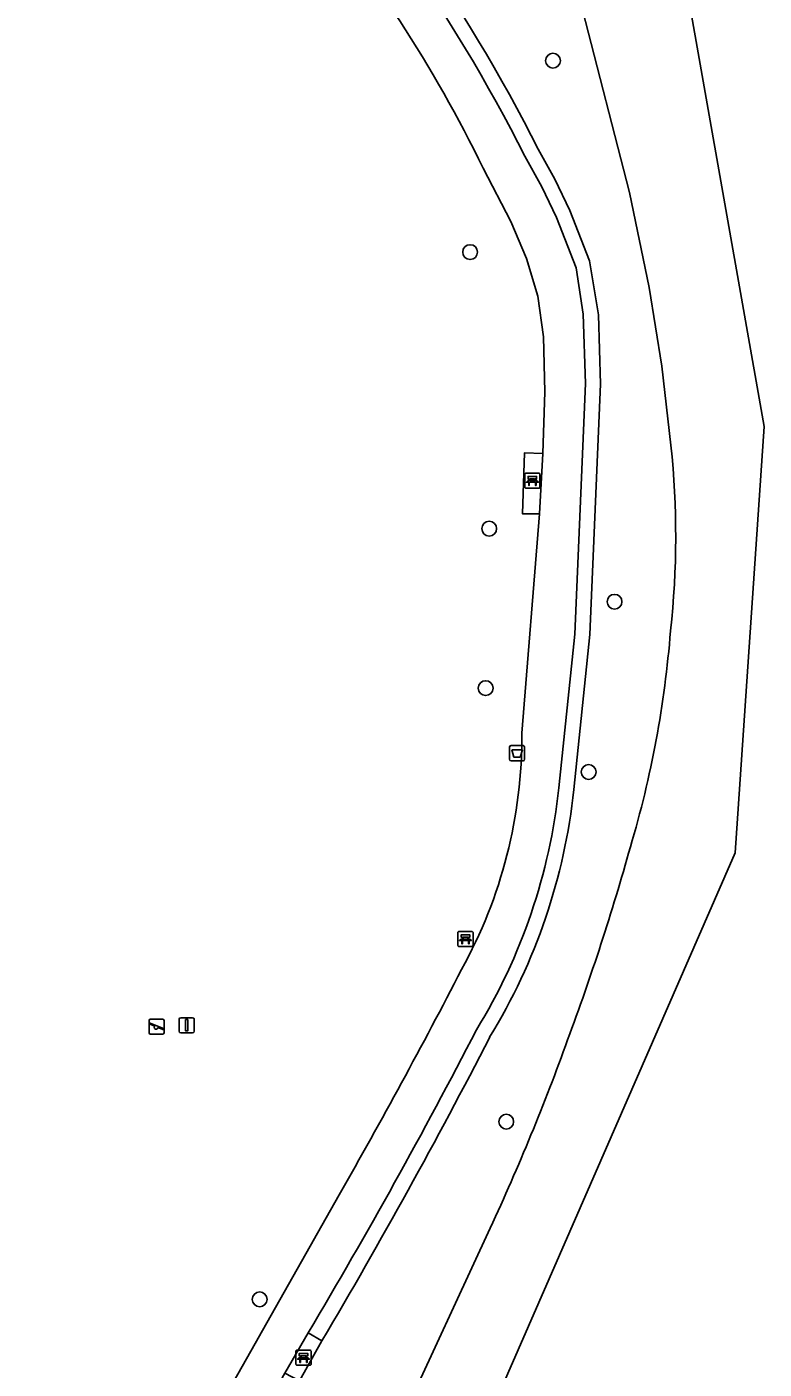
# Model space of a CAD drawing. Extents: x 160663 to 161506, y 382245 to 383291.
# Drawn here: x 161358.2 to 161406.9, y 382332.6 to 382421.3 of the extents above; entities that cross this region are included whole.
import ezdxf

# ---------------------------------------------------------------- set-up
doc = ezdxf.new("R2010")
doc.units = 0
for name, color, linetype in [('IMGEO_Afvalbak', 7, 'Continuous'), ('IMGEO_Bank', 7, 'Continuous'), ('IMGEO_Boom', 7, 'Continuous'), ('IMGEO_Groenvoorziening', 7, 'Continuous'), ('IMGEO_Lichtmast', 7, 'Continuous'), ('IMGEO_Speelvoorziening', 7, 'Continuous'), ('IMGEO_Terreindeel_gesloten', 7, 'Continuous'), ('IMGEO_Voetpad_gesloten', 7, 'Continuous'), ('IMGEO_Waterloop', 7, 'Continuous')]:
    doc.layers.add(name, color=color, linetype=linetype)

msp = doc.modelspace()

# ---------------------------------------------------------------- linework, layer by layer
at = {"layer": 'IMGEO_Afvalbak'}
for p, q in [((161390.079, 382372.913), (161390.079, 382373.713)), ((161390.079, 382373.713), (161390.079, 382372.913)), ((161390.179, 382373.813), (161390.969, 382373.813)), ((161390.969, 382373.813), (161390.179, 382373.813)), ((161391.069, 382373.713), (161391.069, 382372.913)), ((161391.069, 382372.913), (161391.069, 382373.713)), ((161390.969, 382372.813), (161390.179, 382372.813)), ((161390.179, 382372.813), (161390.969, 382372.813))]:
    msp.add_line(p, q, dxfattribs=at)
msp.add_lwpolyline([(161390.222, 382373.527), (161390.926, 382373.527), (161390.777, 382373.057), (161390.371, 382373.057), (161390.222, 382373.527)], dxfattribs=at)
for centre, start, end in [((161390.179, 382373.713), 90, 180), ((161390.179, 382373.713), 90, 180), ((161390.969, 382373.713), 0, 90), ((161390.969, 382373.713), 360, 90), ((161390.179, 382372.913), 180, 270), ((161390.179, 382372.913), 180, 270), ((161390.969, 382372.913), 270, 0), ((161390.969, 382372.913), 270, 0)]:
    msp.add_arc(centre, 0.1, start, end, dxfattribs=at)
at = {"layer": 'IMGEO_Bank'}
for p, q in [((161391.09, 382390.895), (161391.09, 382391.736)), ((161391.09, 382391.736), (161391.09, 382390.895)), ((161391.165, 382391.82), (161392.006, 382391.82)), ((161392.006, 382391.82), (161391.165, 382391.82)), ((161392.09, 382391.745), (161392.09, 382390.904)), ((161392.09, 382390.904), (161392.09, 382391.745)), ((161392.015, 382390.82), (161391.174, 382390.82)), ((161391.174, 382390.82), (161392.015, 382390.82)), ((161391.787, 382391.218), (161391.394, 382391.218)), ((161391.399, 382391.326), (161391.399, 382391.432)), ((161391.443, 382391.432), (161391.443, 382391.326)), ((161391.731, 382391.438), (161391.449, 382391.438)), ((161391.449, 382391.32), (161391.731, 382391.32)), ((161391.737, 382391.326), (161391.737, 382391.432)), ((161391.781, 382391.432), (161391.781, 382391.326)), ((161386.668, 382360.614), (161386.668, 382361.455)), ((161386.668, 382361.455), (161386.668, 382360.614)), ((161386.743, 382361.539), (161387.584, 382361.539)), ((161387.584, 382361.539), (161386.743, 382361.539)), ((161387.668, 382361.464), (161387.668, 382360.623)), ((161387.668, 382360.623), (161387.668, 382361.464)), ((161387.593, 382360.539), (161386.752, 382360.539)), ((161386.752, 382360.539), (161387.593, 382360.539)), ((161387.365, 382360.937), (161386.972, 382360.937)), ((161386.977, 382361.045), (161386.977, 382361.151)), ((161387.021, 382361.151), (161387.021, 382361.045)), ((161387.309, 382361.157), (161387.027, 382361.157)), ((161387.027, 382361.039), (161387.309, 382361.039)), ((161387.315, 382361.045), (161387.315, 382361.151)), ((161387.359, 382361.151), (161387.359, 382361.045)), ((161376.044, 382333.881), (161376.885, 382333.881)), ((161376.885, 382333.881), (161376.044, 382333.881)), ((161376.969, 382333.806), (161376.969, 382332.965)), ((161376.969, 382332.965), (161376.969, 382333.806)), ((161375.969, 382332.956), (161375.969, 382333.797)), ((161375.969, 382333.797), (161375.969, 382332.956)), ((161376.666, 382333.279), (161376.273, 382333.279)), ((161376.278, 382333.387), (161376.278, 382333.493)), ((161376.322, 382333.493), (161376.322, 382333.387)), ((161376.61, 382333.499), (161376.328, 382333.499)), ((161376.328, 382333.381), (161376.61, 382333.381)), ((161376.616, 382333.387), (161376.616, 382333.493)), ((161376.66, 382333.493), (161376.66, 382333.387)), ((161376.894, 382332.881), (161376.053, 382332.881)), ((161376.053, 382332.881), (161376.894, 382332.881))]:
    msp.add_line(p, q, dxfattribs=at)
for points in [[(161391.393, 382391.438), (161391.307, 382391.438), (161391.307, 382391.599), (161391.87, 382391.599), (161391.87, 382391.438), (161391.787, 382391.438)], [(161391.337, 382391.218), (161391.195, 382391.218), (161391.307, 382391.32), (161391.393, 382391.32)], [(161391.387, 382391.211), (161391.387, 382391.004), (161391.344, 382391.004), (161391.344, 382391.211)], [(161391.787, 382391.32), (161391.87, 382391.32), (161391.982, 382391.218), (161391.843, 382391.218)], [(161391.837, 382391.211), (161391.837, 382391.004), (161391.793, 382391.004), (161391.793, 382391.211)], [(161386.971, 382361.157), (161386.885, 382361.157), (161386.885, 382361.318), (161387.448, 382361.318), (161387.448, 382361.157), (161387.365, 382361.157)], [(161386.915, 382360.937), (161386.773, 382360.937), (161386.885, 382361.039), (161386.971, 382361.039)], [(161386.965, 382360.93), (161386.965, 382360.723), (161386.922, 382360.723), (161386.922, 382360.93)], [(161387.365, 382361.039), (161387.448, 382361.039), (161387.56, 382360.937), (161387.421, 382360.937)], [(161387.415, 382360.93), (161387.415, 382360.723), (161387.371, 382360.723), (161387.371, 382360.93)], [(161376.216, 382333.279), (161376.074, 382333.279), (161376.186, 382333.381), (161376.272, 382333.381)], [(161376.272, 382333.499), (161376.186, 382333.499), (161376.186, 382333.66), (161376.749, 382333.66), (161376.749, 382333.499), (161376.666, 382333.499)], [(161376.266, 382333.272), (161376.266, 382333.065), (161376.223, 382333.065), (161376.223, 382333.272)], [(161376.666, 382333.381), (161376.749, 382333.381), (161376.861, 382333.279), (161376.722, 382333.279)], [(161376.716, 382333.272), (161376.716, 382333.065), (161376.672, 382333.065), (161376.672, 382333.272)]]:
    msp.add_lwpolyline(points, dxfattribs=at)
for centre, radius, start, end in [((161391.168, 382391.742), 0.0779, 92.4484, 184.28452), ((161391.168, 382391.742), 0.0779, 92.4484, 184.28452), ((161392.012, 382391.742), 0.0779, 2.4484, 94.28452), ((161392.012, 382391.742), 0.0779, 2.4484, 94.28452), ((161391.168, 382390.898), 0.0779, 182.4484, 274.28452), ((161391.168, 382390.898), 0.0779, 182.4484, 274.28452), ((161391.337, 382391.211), 0.00671, 2.89567, 87.10433), ((161391.394, 382391.211), 0.00671, 92.89567, 177.10433), ((161391.392, 382391.431), 0.00671, 2.89567, 87.10433), ((161391.392, 382391.327), 0.00671, 272.89567, 357.10433), ((161391.449, 382391.431), 0.00671, 92.89567, 177.10433), ((161391.449, 382391.327), 0.00671, 182.89567, 267.10433), ((161391.731, 382391.431), 0.00671, 2.89567, 87.10433), ((161391.731, 382391.327), 0.00671, 272.89567, 357.10433), ((161391.788, 382391.431), 0.00671, 92.89567, 177.10433), ((161391.788, 382391.327), 0.00671, 182.89567, 267.10433), ((161391.786, 382391.211), 0.00671, 2.89567, 87.10433), ((161391.843, 382391.211), 0.00671, 92.89567, 177.10433), ((161392.012, 382390.898), 0.0779, 272.4484, 4.28452), ((161392.012, 382390.898), 0.0779, 272.4484, 4.28452), ((161386.746, 382361.461), 0.0779, 92.4484, 184.28452), ((161386.746, 382361.461), 0.0779, 92.4484, 184.28452), ((161387.59, 382361.461), 0.0779, 2.4484, 94.28452), ((161387.59, 382361.461), 0.0779, 2.4484, 94.28452), ((161386.746, 382360.617), 0.0779, 182.4484, 274.28452), ((161386.746, 382360.617), 0.0779, 182.4484, 274.28452), ((161386.915, 382360.93), 0.00671, 2.89567, 87.10433), ((161386.972, 382360.93), 0.00671, 92.89567, 177.10433), ((161386.97, 382361.15), 0.00671, 2.89567, 87.10433), ((161386.97, 382361.046), 0.00671, 272.89567, 357.10433), ((161387.027, 382361.15), 0.00671, 92.89567, 177.10433), ((161387.027, 382361.046), 0.00671, 182.89567, 267.10433), ((161387.309, 382361.15), 0.00671, 2.89567, 87.10433), ((161387.309, 382361.046), 0.00671, 272.89567, 357.10433), ((161387.366, 382361.15), 0.00671, 92.89567, 177.10433), ((161387.366, 382361.046), 0.00671, 182.89567, 267.10433), ((161387.364, 382360.93), 0.00671, 2.89567, 87.10433), ((161387.421, 382360.93), 0.00671, 92.89567, 177.10433), ((161387.59, 382360.617), 0.0779, 272.4484, 4.28452), ((161387.59, 382360.617), 0.0779, 272.4484, 4.28452), ((161376.047, 382333.803), 0.0779, 92.4484, 184.28452), ((161376.047, 382333.803), 0.0779, 92.4484, 184.28452), ((161376.891, 382333.803), 0.0779, 2.4484, 94.28452), ((161376.891, 382333.803), 0.0779, 2.4484, 94.28452), ((161376.047, 382332.959), 0.0779, 182.4484, 274.28452), ((161376.047, 382332.959), 0.0779, 182.4484, 274.28452), ((161376.216, 382333.272), 0.00671, 2.89567, 87.10433), ((161376.273, 382333.272), 0.00671, 92.89567, 177.10433), ((161376.271, 382333.492), 0.00671, 2.89567, 87.10433), ((161376.271, 382333.388), 0.00671, 272.89567, 357.10433), ((161376.328, 382333.492), 0.00671, 92.89567, 177.10433), ((161376.328, 382333.388), 0.00671, 182.89567, 267.10433), ((161376.61, 382333.492), 0.00671, 2.89567, 87.10433), ((161376.61, 382333.388), 0.00671, 272.89567, 357.10433), ((161376.667, 382333.492), 0.00671, 92.89567, 177.10433), ((161376.667, 382333.388), 0.00671, 182.89567, 267.10433), ((161376.665, 382333.272), 0.00671, 2.89567, 87.10433), ((161376.722, 382333.272), 0.00671, 92.89567, 177.10433), ((161376.891, 382332.959), 0.0779, 272.4484, 4.28452), ((161376.891, 382332.959), 0.0779, 272.4484, 4.28452)]:
    msp.add_arc(centre, radius, start, end, dxfattribs=at)
at = {"layer": 'IMGEO_Boom'}
for centre in [(161392.948, 382419.064), (161387.477, 382406.418), (161388.735, 382388.148), (161397.016, 382383.32), (161388.498, 382377.612), (161395.305, 382372.076), (161389.863, 382348.969), (161373.577, 382337.234)]:
    msp.add_circle(centre, 0.489, dxfattribs=at)
at = {"layer": 'IMGEO_Groenvoorziening'}
for points in [[(161400.737, 382393.654), (161400.138, 382398.887), (161399.305, 382404.088), (161398.008, 382410.364), (161394.901, 382422.428)], [(161391.09, 382412.765), (161392.223, 382410.726), (161393.182, 382408.697), (161394.47, 382405.37), (161394.95, 382402.316), (161395.091, 382397.733), (161394.382, 382381.175), (161393.34, 382371.02)], [(161391.981, 382413.218), (161393.081, 382411.241), (161394.071, 382409.158), (161395.364, 382405.831), (161395.951, 382402.284), (161396.09, 382397.69), (161395.383, 382381.162), (161394.334, 382370.913)], [(161394.334, 382370.913), (161395.383, 382381.162), (161396.09, 382397.69), (161395.951, 382402.284), (161395.364, 382405.831), (161394.071, 382409.158), (161393.081, 382411.241), (161391.981, 382413.218)], [(161390.896, 382374.633), (161392.048, 382389.117), (161390.933, 382389.133), (161391.062, 382393.148), (161392.288, 382393.109), (161392.419, 382397.189), (161392.332, 382400.811), (161391.939, 382403.516), (161391.197, 382406.003), (161390.172, 382408.447), (161388.337, 382411.957)], [(161364.79, 382319.168), (161366.784, 382322.761), (161365.81, 382323.278), (161367.337, 382325.871), (161368.216, 382325.359), (161378.833, 382344.14)], [(161363.694, 382307.999), (161361.282, 382302.083), (161362.624, 382299.58), (161365.343, 382294.51), (161366.455, 382296.181), (161382.884, 382329.114), (161388.8, 382341.934)], [(161376.776, 382335.026), (161377.68, 382334.488)], [(161377.68, 382334.488), (161376.212, 382331.854), (161369.56, 382320.291)]]:
    msp.add_lwpolyline(points, dxfattribs=at)
for centre, radius, start, end in [((161288.305, 382360.529), 116.297, 26.94006, 43.02292), ((161288.305, 382360.529), 116.297, 26.94006, 43.02292), ((161288.227, 382360.471), 115.393, 26.94826, 43.01745), ((161307.503, 382372.638), 89.889, 25.93926, 40.2004), ((161344.384, 382387.639), 56.673, 353.67363, 6.0927), ((161332.56, 382386.674), 68.356, 343.37853, 355.56981), ((161358.928, 382374.479), 31.969, 331.08464, 0.27535), ((161355.119, 382375.131), 38.441, 328.49783, 353.86151), ((161355.138, 382375.125), 39.421, 328.5459, 353.86702), ((161355.138, 382375.125), 39.421, 328.5459, 353.86702), ((161243.223, 382410.454), 160.787, 339.58666, 344.36518), ((161018.134, 382549.562), 415.092, 330.33801, 332.67547), ((161054.221, 382527.286), 375.507, 329.20277, 332.69726), ((161053.025, 382526.965), 377.423, 329.3378, 332.81856), ((161053.025, 382526.965), 377.423, 329.3378, 332.81856), ((161253.263, 382404.905), 149.451, 335.08025, 340.2378)]:
    msp.add_arc(centre, radius, start, end, dxfattribs=at)
at = {"layer": 'IMGEO_Lichtmast'}
for p, q in [((161368.255, 382354.942), (161368.255, 382355.742)), ((161368.255, 382355.742), (161368.255, 382354.942)), ((161368.355, 382355.842), (161369.145, 382355.842)), ((161369.145, 382355.842), (161368.355, 382355.842)), ((161369.245, 382355.742), (161369.245, 382354.942)), ((161369.245, 382354.942), (161369.245, 382355.742)), ((161369.145, 382354.842), (161368.355, 382354.842)), ((161368.355, 382354.842), (161369.145, 382354.842))]:
    msp.add_line(p, q, dxfattribs=at)
msp.add_lwpolyline([(161368.675, 382355.717), (161368.825, 382355.717), (161368.825, 382354.967), (161368.675, 382354.967), (161368.675, 382355.717)], dxfattribs=at)
for centre, start, end in [((161368.355, 382355.742), 90, 180), ((161368.355, 382355.742), 90, 180), ((161369.145, 382355.742), 0, 90), ((161369.145, 382355.742), 360, 90), ((161368.355, 382354.942), 180, 270), ((161368.355, 382354.942), 180, 270), ((161369.145, 382354.942), 270, 0), ((161369.145, 382354.942), 270, 0)]:
    msp.add_arc(centre, 0.1, start, end, dxfattribs=at)
at = {"layer": 'IMGEO_Speelvoorziening'}
for p, q in [((161366.266, 382354.85), (161366.266, 382355.65)), ((161366.266, 382355.65), (161366.266, 382354.85)), ((161366.649, 382355.278), (161366.31, 382355.415)), ((161366.335, 382355.475), (161367.211, 382355.122)), ((161366.366, 382355.75), (161367.156, 382355.75)), ((161367.156, 382355.75), (161366.366, 382355.75)), ((161367.187, 382355.062), (161366.847, 382355.199)), ((161367.256, 382355.65), (161367.256, 382354.85)), ((161367.256, 382354.85), (161367.256, 382355.65)), ((161367.156, 382354.75), (161366.366, 382354.75)), ((161366.366, 382354.75), (161367.156, 382354.75))]:
    msp.add_line(p, q, dxfattribs=at)
for centre, radius, start, end in [((161366.366, 382355.65), 0.1, 90, 180), ((161366.366, 382355.65), 0.1, 90, 180), ((161366.323, 382355.445), 0.0327, 68.07798, 248.07798), ((161366.728, 382355.188), 0.12, 130.99278, 5.16318), ((161367.156, 382355.65), 0.1, 0, 90), ((161367.156, 382355.65), 0.1, 360, 90), ((161367.199, 382355.092), 0.0327, 248.07798, 68.07798), ((161366.366, 382354.85), 0.1, 180, 270), ((161366.366, 382354.85), 0.1, 180, 270), ((161367.156, 382354.85), 0.1, 270, 0), ((161367.156, 382354.85), 0.1, 270, 0)]:
    msp.add_arc(centre, radius, start, end, dxfattribs=at)
at = {"layer": 'IMGEO_Terreindeel_gesloten'}
msp.add_lwpolyline([(161377.68, 382334.488), (161376.776, 382335.026), (161375.243, 382332.364), (161376.212, 382331.854)], close=True, dxfattribs=at)
at = {"layer": 'IMGEO_Voetpad_gesloten'}
for points in [[(161393.34, 382371.02), (161394.382, 382381.175), (161395.091, 382397.733), (161394.95, 382402.316), (161394.47, 382405.37), (161393.182, 382408.697), (161392.223, 382410.726), (161391.09, 382412.765)], [(161388.337, 382411.957), (161390.172, 382408.447), (161391.197, 382406.003), (161391.939, 382403.516), (161392.332, 382400.811), (161392.419, 382397.189), (161392.288, 382393.109), (161392.048, 382389.117), (161390.896, 382374.633)], [(161378.833, 382344.14), (161368.216, 382325.359), (161366.784, 382322.761), (161364.79, 382319.168)], [(161368.698, 382320.798), (161375.243, 382332.364), (161376.776, 382335.026)]]:
    msp.add_lwpolyline(points, dxfattribs=at)
msp.add_lwpolyline([(161392.288, 382393.109), (161391.062, 382393.148), (161390.933, 382389.133), (161392.048, 382389.117)], close=True, dxfattribs=at)
for centre, radius, start, end in [((161288.227, 382360.471), 115.393, 26.94826, 43.01745), ((161307.503, 382372.638), 89.889, 25.93926, 40.2004), ((161358.928, 382374.479), 31.969, 331.08464, 0.27535), ((161355.119, 382375.131), 38.441, 328.49783, 353.86151), ((161018.134, 382549.562), 415.092, 330.33801, 332.67547), ((161054.221, 382527.286), 375.507, 329.20277, 332.69726)]:
    msp.add_arc(centre, radius, start, end, dxfattribs=at)
at = {"layer": 'IMGEO_Waterloop'}
for points in [[(161348.429, 382256.307), (161351.174, 382251.517), (161354.656, 382245.44), (161360.085, 382263.89), (161404.99, 382366.739), (161406.899, 382394.906), (161401.627, 382424.714), (161380.374, 382474.366), (161361.294, 382518.942), (161347.239, 382575.775), (161355.002, 382598.926), (161372.48, 382611.677), (161397.928, 382621.305)], [(161394.901, 382422.428), (161398.008, 382410.364), (161399.305, 382404.088), (161400.138, 382398.887), (161400.737, 382393.654)], [(161388.8, 382341.934), (161382.884, 382329.114), (161366.455, 382296.181), (161365.538, 382294.147), (161358.892, 382279.406), (161355.777, 382270.728), (161355.015, 382267.089), (161354.644, 382267.99), (161354.451, 382267.632), (161353.176, 382265.235), (161351.209, 382261.536), (161349.864, 382259.008), (161348.496, 382256.435), (161348.429, 382256.307)]]:
    msp.add_lwpolyline(points, dxfattribs=at)
for centre, radius, start, end in [((161344.384, 382387.639), 56.673, 353.67363, 6.0927), ((161332.56, 382386.674), 68.356, 343.37853, 355.56981), ((161243.223, 382410.454), 160.787, 339.58666, 344.36518), ((161253.263, 382404.905), 149.451, 335.08025, 340.2378)]:
    msp.add_arc(centre, radius, start, end, dxfattribs=at)

doc.saveas('drawing.dxf')
